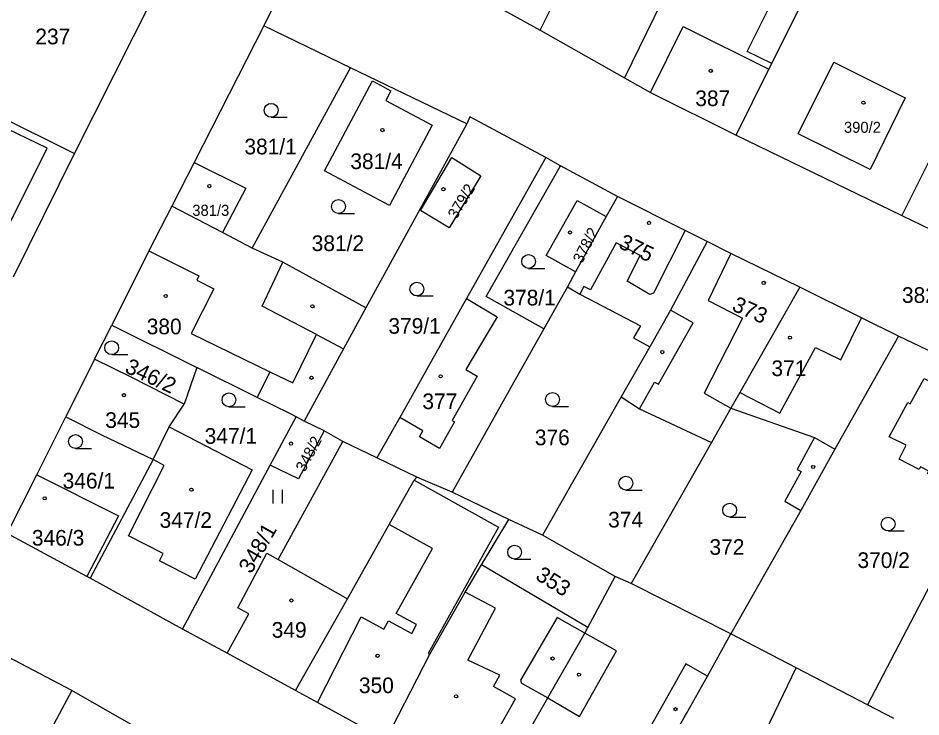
# Model space of a CAD drawing. Extents: x -756746 to -753363, y -1166406 to -1161727.
# Drawn here: x -754463.8 to -754365.8, y -1162646.2 to -1162570.3 of the extents above; entities that cross this region are included whole.
import ezdxf

# ---------------------------------------------------------------- set-up
doc = ezdxf.new("R2010")
doc.units = 0
for name, color, linetype in [('Hranice parcel', 7, 'Continuous'), ('Parcelní čísla', 7, 'Continuous'), ('Vnitřní kresba', 7, 'Continuous'), ('Značky budov', 7, 'Continuous'), ('Značky kultur', 7, 'Continuous')]:
    doc.layers.add(name, color=color, linetype=linetype)

msp = doc.modelspace()

# ---------------------------------------------------------------- linework, layer by layer
at = {"layer": 'Hranice parcel'}
for p, q in [((-754407.16, -1162571.61), (-754398.63, -1162554.58)), ((-754419.19, -1162564.95), (-754407.16, -1162571.61)), ((-754457.71, -1162584.98), (-754448.02, -1162565.75)), ((-754437.17, -1162571.13), (-754444.74, -1162585.96)), ((-754427.74, -1162575.68), (-754437.17, -1162571.13)), ((-754407.16, -1162571.61), (-754398.01, -1162576.78)), ((-754438.44, -1162595.27), (-754427.74, -1162575.68)), ((-754415.13, -1162581.77), (-754427.74, -1162575.68)), ((-754474.11, -1162576.85), (-754457.71, -1162584.98)), ((-754415.13, -1162581.77), (-754426.08, -1162601.74)), ((-754385.88, -1162582.99), (-754367.89, -1162591.72)), ((-754464.34, -1162598.38), (-754457.71, -1162584.98)), ((-754444.74, -1162585.96), (-754447.16, -1162590.7)), ((-754404.95, -1162586.32), (-754406.56, -1162585.45)), ((-754398.78, -1162589.67), (-754404.95, -1162586.32)), ((-754398.78, -1162589.67), (-754399.99, -1162591.85)), ((-754441.64, -1162593.59), (-754447.16, -1162590.7)), ((-754399.99, -1162591.85), (-754403.31, -1162597.86)), ((-754438.44, -1162595.27), (-754441.64, -1162593.59)), ((-754403.31, -1162597.86), (-754404.21, -1162599.49)), ((-754404.21, -1162599.49), (-754406.76, -1162604.04)), ((-754455.53, -1162607.34), (-754453.68, -1162603.65)), ((-754453.68, -1162603.65), (-754444.43, -1162608.23)), ((-754354.25, -1162611.58), (-754368.24, -1162604.82)), ((-754395.27, -1162606.01), (-754398.36, -1162611.44)), ((-754455.53, -1162607.34), (-754458.66, -1162613.58)), ((-754444.43, -1162608.23), (-754445.8, -1162612.21)), ((-754398.36, -1162611.44), (-754406.89, -1162626.45)), ((-754447.44, -1162614.67), (-754445.8, -1162612.21)), ((-754461.82, -1162619.89), (-754458.66, -1162613.58)), ((-754386.45, -1162612.66), (-754388.57, -1162616.39)), ((-754436.46, -1162618.83), (-754433.65, -1162613.59)), ((-754432.78, -1162614.05), (-754433.65, -1162613.59)), ((-754430.6, -1162615.1), (-754432.78, -1162614.05)), ((-754449.18, -1162618.23), (-754447.44, -1162614.67)), ((-754428.58, -1162616.26), (-754430.6, -1162615.1)), ((-754424.88, -1162618.06), (-754428.58, -1162616.26)), ((-754388.57, -1162616.39), (-754397.27, -1162631.7)), ((-754449.18, -1162618.23), (-754456.03, -1162631.13)), ((-754420.54, -1162620.16), (-754424.88, -1162618.06)), ((-754446.01, -1162636.65), (-754436.46, -1162618.83)), ((-754465.02, -1162626.28), (-754461.82, -1162619.89)), ((-754416.7, -1162621.77), (-754420.54, -1162620.16)), ((-754410.57, -1162624.73), (-754416.7, -1162621.77)), ((-754359.9, -1162622.38), (-754371.63, -1162644.87)), ((-754378.86, -1162623.75), (-754386.47, -1162637.17)), ((-754413.52, -1162629.67), (-754410.57, -1162624.73)), ((-754406.89, -1162626.45), (-754410.57, -1162624.73)), ((-754456.38, -1162630.94), (-754465.02, -1162626.28)), ((-754399, -1162630.94), (-754406.89, -1162626.45)), ((-754401.97, -1162636.46), (-754413.52, -1162629.67)), ((-754456.03, -1162631.13), (-754456.38, -1162630.94)), ((-754446.01, -1162636.65), (-754456.03, -1162631.13)), ((-754401.97, -1162636.46), (-754399, -1162630.94)), ((-754397.27, -1162631.7), (-754399, -1162630.94)), ((-754386.47, -1162637.17), (-754397.27, -1162631.7)), ((-754441.15, -1162639.27), (-754446.01, -1162636.65)), ((-754379.35, -1162640.86), (-754386.47, -1162637.17)), ((-754433.73, -1162643.32), (-754441.15, -1162639.27)), ((-754371.63, -1162644.87), (-754379.35, -1162640.86)), ((-754368.77, -1162646.35), (-754371.63, -1162644.87))]:
    msp.add_line(p, q, dxfattribs=at)
for points in [[(-754437.17, -1162571.13), (-754436.26, -1162569.35), (-754430.88, -1162558.45)], [(-754390.81, -1162559.03), (-754392.99, -1162562.86), (-754391.6, -1162563.65), (-754398.01, -1162576.78)], [(-754385.88, -1162582.99), (-754382.33, -1162575.85), (-754382.02, -1162575.24), (-754379.55, -1162570.26), (-754377.56, -1162566.27)], [(-754379.14, -1162582.87), (-754375.28, -1162575.07), (-754367.52, -1162578.97), (-754371.32, -1162586.72), (-754379.14, -1162582.87)], [(-754360.08, -1162575.86), (-754363.64, -1162583.19), (-754367.89, -1162591.72)], [(-754430.58, -1162586.89), (-754425.38, -1162577.1), (-754423.36, -1162578.18), (-754423.93, -1162579.25), (-754418.88, -1162581.93), (-754423.51, -1162590.65), (-754430.58, -1162586.89)], [(-754398.01, -1162576.78), (-754395.19, -1162578.38), (-754385.88, -1162582.99)], [(-754406.56, -1162585.45), (-754414.78, -1162581), (-754415.13, -1162581.77)], [(-754444.74, -1162585.96), (-754439.11, -1162588.77), (-754441.64, -1162593.59)], [(-754406.56, -1162585.45), (-754415.16, -1162600.75), (-754419.32, -1162608.16), (-754421.94, -1162612.83), (-754422.4, -1162613.65), (-754424.88, -1162618.06)], [(-754413.62, -1162587.41), (-754417.04, -1162593.06), (-754420.14, -1162591.19), (-754416.76, -1162585.43), (-754413.62, -1162587.41)], [(-754406.76, -1162604.04), (-754413.01, -1162600.54), (-754404.95, -1162586.32)], [(-754389.03, -1162594.54), (-754391.41, -1162593.36), (-754398.78, -1162589.67)], [(-754447.16, -1162590.7), (-754449.64, -1162595.55), (-754453.68, -1162603.65)], [(-754403.31, -1162597.86), (-754406.52, -1162596.09), (-754403.15, -1162590.11), (-754399.99, -1162591.85)], [(-754367.89, -1162591.72), (-754364.74, -1162593.26), (-754360.69, -1162595.21), (-754353.37, -1162598.83)], [(-754389.03, -1162594.54), (-754393, -1162602.01), (-754395.27, -1162606.01)], [(-754378.95, -1162599.5), (-754386.47, -1162595.84), (-754389.03, -1162594.54)], [(-754426.08, -1162601.74), (-754435.1, -1162596.8), (-754438.44, -1162595.27)], [(-754404.21, -1162599.49), (-754402.86, -1162600.26), (-754396.27, -1162603.72), (-754397.01, -1162605.02), (-754395.27, -1162606.01)], [(-754378.95, -1162599.5), (-754385.48, -1162610.95), (-754386.45, -1162612.66)], [(-754368.24, -1162604.82), (-754372.28, -1162602.85), (-754378.95, -1162599.5)], [(-754426.08, -1162601.74), (-754428.5, -1162606.2), (-754432.78, -1162614.05)], [(-754406.76, -1162604.04), (-754410.51, -1162610.73), (-754416.7, -1162621.77)], [(-754368.24, -1162604.82), (-754375.17, -1162617.09), (-754378.86, -1162623.75)], [(-754445.8, -1162612.21), (-754451.57, -1162609.29), (-754455.53, -1162607.34)], [(-754433.65, -1162613.59), (-754434.34, -1162613.23), (-754437.88, -1162611.48), (-754444.43, -1162608.23)], [(-754359.9, -1162622.38), (-754365.1, -1162619.76), (-754364.97, -1162619.49), (-754365.86, -1162619.04), (-754366, -1162619.31), (-754368.2, -1162618.2), (-754367.44, -1162616.68), (-754369.28, -1162615.75), (-754367.24, -1162612.02), (-754366.98, -1162612.17), (-754365.47, -1162609.43), (-754355.6, -1162614.33)], [(-754398.36, -1162611.44), (-754396.38, -1162612.71), (-754388.57, -1162616.39)], [(-754458.66, -1162613.58), (-754454.8, -1162615.54), (-754449.18, -1162618.23)], [(-754386.45, -1162612.66), (-754377.36, -1162615.85), (-754379.25, -1162619.31), (-754378.84, -1162619.53), (-754380.61, -1162622.76), (-754378.86, -1162623.75)], [(-754447.44, -1162614.67), (-754438.43, -1162619.35), (-754444.61, -1162631.23), (-754448.48, -1162629.22), (-754448.08, -1162628.45), (-754451.86, -1162626.53), (-754447.97, -1162618.87), (-754449.18, -1162618.23)], [(-754430.6, -1162615.1), (-754433.41, -1162620.34), (-754436.46, -1162618.83)], [(-754441.15, -1162639.27), (-754438.78, -1162635), (-754439.99, -1162634.33), (-754436.82, -1162628.39), (-754435.59, -1162629.09), (-754428.58, -1162616.26)], [(-754461.82, -1162619.89), (-754452.93, -1162624.35), (-754456.38, -1162630.94)], [(-754433.73, -1162643.32), (-754428.07, -1162633.37), (-754423.54, -1162625.27), (-754420.83, -1162620.46), (-754420.54, -1162620.16)], [(-754423.9, -1162648.68), (-754419.15, -1162639.38), (-754415.29, -1162632.64), (-754413.52, -1162629.67)], [(-754451.57, -1162646.99), (-754458, -1162643.32), (-754470.51, -1162636.76)], [(-754412.48, -1162654.9), (-754406.34, -1162644.12), (-754402.3, -1162637.08), (-754401.97, -1162636.46)], [(-754400, -1162661.57), (-754395.65, -1162653.69), (-754393.52, -1162649.81), (-754391.53, -1162646.25), (-754391.28, -1162645.8), (-754388.99, -1162641.74), (-754386.47, -1162637.17)], [(-754381.74, -1162655.45), (-754385.44, -1162653.49), (-754379.35, -1162640.86)], [(-754423.9, -1162648.68), (-754431.34, -1162644.62), (-754433.73, -1162643.32)]]:
    msp.add_lwpolyline(points, dxfattribs=at)
at = {"layer": 'Vnitřní kresba'}
for p, q in [((-754384.7, -1162573.91), (-754382.16, -1162568.85)), ((-754395.19, -1162578.38), (-754391.63, -1162571.19)), ((-754391.63, -1162571.19), (-754382.33, -1162575.85)), ((-754382.02, -1162575.24), (-754384.7, -1162573.91)), ((-754460.7, -1162584.42), (-754471.14, -1162579.35)), ((-754465.31, -1162593.73), (-754460.7, -1162584.42)), ((-754391.41, -1162593.36), (-754394.85, -1162600.18)), ((-754398.9, -1162594.69), (-754401.7, -1162599.82)), ((-754396.32, -1162596.09), (-754398.9, -1162594.69)), ((-754449.64, -1162595.55), (-754444.21, -1162598.29)), ((-754386.47, -1162595.84), (-754388.93, -1162600.97)), ((-754437.35, -1162601.58), (-754435.1, -1162596.8)), ((-754397.72, -1162598.86), (-754396.32, -1162596.09)), ((-754444.21, -1162598.29), (-754444.45, -1162598.76)), ((-754444.45, -1162598.76), (-754442.6, -1162599.69)), ((-754395.24, -1162600.3), (-754397.72, -1162598.86)), ((-754442.6, -1162599.69), (-754445.05, -1162604.54)), ((-754402.41, -1162599.43), (-754402.86, -1162600.26)), ((-754401.7, -1162599.82), (-754402.41, -1162599.43)), ((-754394.85, -1162600.18), (-754395.24, -1162600.3)), ((-754431.44, -1162604.65), (-754437.35, -1162601.58)), ((-754388.93, -1162600.97), (-754385.18, -1162602.89)), ((-754390.56, -1162603.39), (-754393, -1162602.01)), ((-754394.33, -1162610.05), (-754390.56, -1162603.39)), ((-754385.18, -1162602.89), (-754389.35, -1162611.01)), ((-754374.52, -1162607.4), (-754372.28, -1162602.85)), ((-754445.05, -1162604.54), (-754436.51, -1162608.7)), ((-754434, -1162609.91), (-754431.44, -1162604.65)), ((-754431.44, -1162604.65), (-754428.5, -1162606.2)), ((-754381.13, -1162613.2), (-754377.26, -1162606.05)), ((-754377.26, -1162606.05), (-754374.52, -1162607.4)), ((-754436.51, -1162608.7), (-754437.88, -1162611.48)), ((-754436.51, -1162608.7), (-754434, -1162609.91)), ((-754396.38, -1162612.71), (-754394.74, -1162609.82)), ((-754394.74, -1162609.82), (-754394.33, -1162610.05)), ((-754389.35, -1162611.01), (-754386.45, -1162612.66)), ((-754385.48, -1162610.95), (-754381.13, -1162613.2)), ((-754377.36, -1162615.85), (-754375.17, -1162617.09)), ((-754420.83, -1162620.46), (-754411.67, -1162625.58)), ((-754418.85, -1162627.91), (-754423.54, -1162625.27)), ((-754411.67, -1162625.58), (-754419.32, -1162639.28)), ((-754422.81, -1162634.94), (-754418.85, -1162627.91)), ((-754435.59, -1162629.09), (-754428.07, -1162633.37)), ((-754412, -1162634.36), (-754415.29, -1162632.64)), ((-754420.58, -1162636.16), (-754422.81, -1162634.94)), ((-754415, -1162640.03), (-754412, -1162634.36)), ((-754431.34, -1162644.62), (-754426.59, -1162635.31)), ((-754426.59, -1162635.31), (-754424.13, -1162636.65)), ((-754424.13, -1162636.65), (-754423.63, -1162635.73)), ((-754423.63, -1162635.73), (-754421.1, -1162637.11)), ((-754405.33, -1162635.38), (-754409.28, -1162642.19)), ((-754402.3, -1162637.08), (-754405.33, -1162635.38)), ((-754421.1, -1162637.11), (-754420.58, -1162636.16)), ((-754398.86, -1162639.02), (-754402.3, -1162637.08)), ((-754402.88, -1162646.12), (-754398.86, -1162639.02)), ((-754419.32, -1162639.28), (-754419.15, -1162639.38)), ((-754411.53, -1162641.63), (-754415, -1162640.03)), ((-754391.36, -1162640.41), (-754395.91, -1162648.54)), ((-754388.99, -1162641.74), (-754391.36, -1162640.41)), ((-754412.23, -1162642.87), (-754411.53, -1162641.63)), ((-754409.85, -1162644.21), (-754412.23, -1162642.87)), ((-754409.28, -1162642.19), (-754409.18, -1162642.51)), ((-754409.18, -1162642.51), (-754406.34, -1162644.12)), ((-754458, -1162643.32), (-754462.48, -1162651.64)), ((-754415.07, -1162653.48), (-754409.85, -1162644.21)), ((-754406.34, -1162644.12), (-754402.88, -1162646.12))]:
    msp.add_line(p, q, dxfattribs=at)
msp.add_lwpolyline([(-754415.16, -1162600.75), (-754411.84, -1162602.73), (-754415.22, -1162608.44), (-754413.99, -1162609.19), (-754416.72, -1162613.99), (-754416.45, -1162614.15), (-754418.1, -1162617.04), (-754420.26, -1162615.77), (-754419.89, -1162615.13), (-754422.4, -1162613.65)], dxfattribs=at)
at = {"layer": 'Značky budov'}
for centre in [(-754388.637, -1162576.019), (-754372.067, -1162579.479), (-754424.287, -1162582.459), (-754443.077, -1162588.539), (-754417.667, -1162588.879), (-754395.347, -1162592.539), (-754403.917, -1162593.579), (-754382.887, -1162599.049), (-754447.817, -1162600.469), (-754431.887, -1162601.599), (-754380.037, -1162604.999), (-754393.897, -1162606.569), (-754431.987, -1162609.349), (-754417.967, -1162609.199), (-754452.357, -1162611.239), (-754434.217, -1162616.499), (-754377.517, -1162619.039), (-754445.027, -1162621.509), (-754460.957, -1162622.439), (-754434.177, -1162633.539), (-754424.817, -1162639.539), (-754405.817, -1162639.839), (-754402.947, -1162641.589), (-754416.287, -1162643.949), (-754392.467, -1162645.339)]:
    msp.add_circle(centre, 0.175, dxfattribs=at)
at = {"layer": 'Značky kultur'}
for p, q in [((-754436.363, -1162581.06), (-754434.613, -1162581.06)), ((-754429.053, -1162591.5), (-754427.303, -1162591.5)), ((-754408.413, -1162597.47), (-754406.663, -1162597.47)), ((-754420.543, -1162600.47), (-754418.793, -1162600.47)), ((-754453.683, -1162606.84), (-754451.933, -1162606.84)), ((-754440.953, -1162612.5), (-754439.203, -1162612.5)), ((-754405.823, -1162612.46), (-754404.073, -1162612.46)), ((-754457.613, -1162617.03), (-754455.863, -1162617.03)), ((-754436.141, -1162623.02), (-754436.141, -1162621.52)), ((-754435.14, -1162623.02), (-754435.14, -1162621.52)), ((-754397.853, -1162621.55), (-754396.103, -1162621.55)), ((-754386.583, -1162624.48), (-754384.833, -1162624.48)), ((-754369.383, -1162625.99), (-754367.633, -1162625.99)), ((-754409.933, -1162629.04), (-754408.183, -1162629.04))]:
    msp.add_line(p, q, dxfattribs=at)
for centre in [(-754436.363, -1162580.31), (-754429.053, -1162590.75), (-754408.413, -1162596.72), (-754420.543, -1162599.72), (-754453.683, -1162606.09), (-754440.953, -1162611.75), (-754405.823, -1162611.71), (-754457.613, -1162616.28), (-754397.853, -1162620.8), (-754386.583, -1162623.73), (-754369.383, -1162625.24), (-754409.933, -1162628.29)]:
    msp.add_circle(centre, 0.75, dxfattribs=at)

# ---------------------------------------------------------------- texts
at = {"layer": 'Parcelní čísla'}
for s, height, p in [('237', 1.7, (-754461.97, -1162573.14)), ('387', 1.7, (-754390.32, -1162579.85)), ('390/2', 1.2, (-754374.18, -1162582.75)), ('381/1', 1.7, (-754439.27, -1162585.09)), ('381/4', 1.7, (-754427.77, -1162586.69)), ('381/3', 1.2, (-754444.93, -1162591.77)), ('381/2', 1.7, (-754431.97, -1162595.59)), ('378/1', 1.7, (-754411.15, -1162601.5)), ('382/1', 1.7, (-754367.88, -1162601.22)), ('379/1', 1.7, (-754423.64, -1162604.57)), ('380', 1.7, (-754449.88, -1162604.63)), ('371', 1.7, (-754382.05, -1162609.17)), ('377', 1.7, (-754419.95, -1162612.76)), ('345', 1.7, (-754454.38, -1162614.8)), ('347/1', 1.7, (-754443.59, -1162616.52)), ('376', 1.7, (-754407.74, -1162616.68)), ('346/1', 1.7, (-754459.008, -1162621.38)), ('347/2', 1.7, (-754448.48, -1162625.65)), ('374', 1.7, (-754399.78, -1162625.61)), ('346/3', 1.7, (-754462.348, -1162627.58)), ('372', 1.7, (-754388.78, -1162628.58)), ('370/2', 1.7, (-754372.71, -1162630.01)), ('349', 1.7, (-754436.31, -1162637.58)), ('350', 1.7, (-754426.84, -1162643.6))]:
    msp.add_text(s, height=height, dxfattribs=at).set_placement(p)
for s, height, rotation, p in [('379/2', 1.2, 59, (-754416.245, -1162592.199)), ('378/2', 1.2, 63, (-754402.615, -1162597.012)), ('375', 1.7, 334, (-754398.772, -1162595.183)), ('373', 1.7, 336, (-754386.445, -1162601.996)), ('346/2', 1.7, 335, (-754452.358, -1162608.716)), ('348/2', 1.2, 62, (-754432.72, -1162619.661)), ('348/1', 1.7, 60, (-754438.533, -1162630.725)), ('353', 1.7, 328, (-754407.78, -1162631.17))]:
    msp.add_text(s, height=height, rotation=rotation, dxfattribs=at).set_placement(p)

doc.saveas('drawing.dxf')
